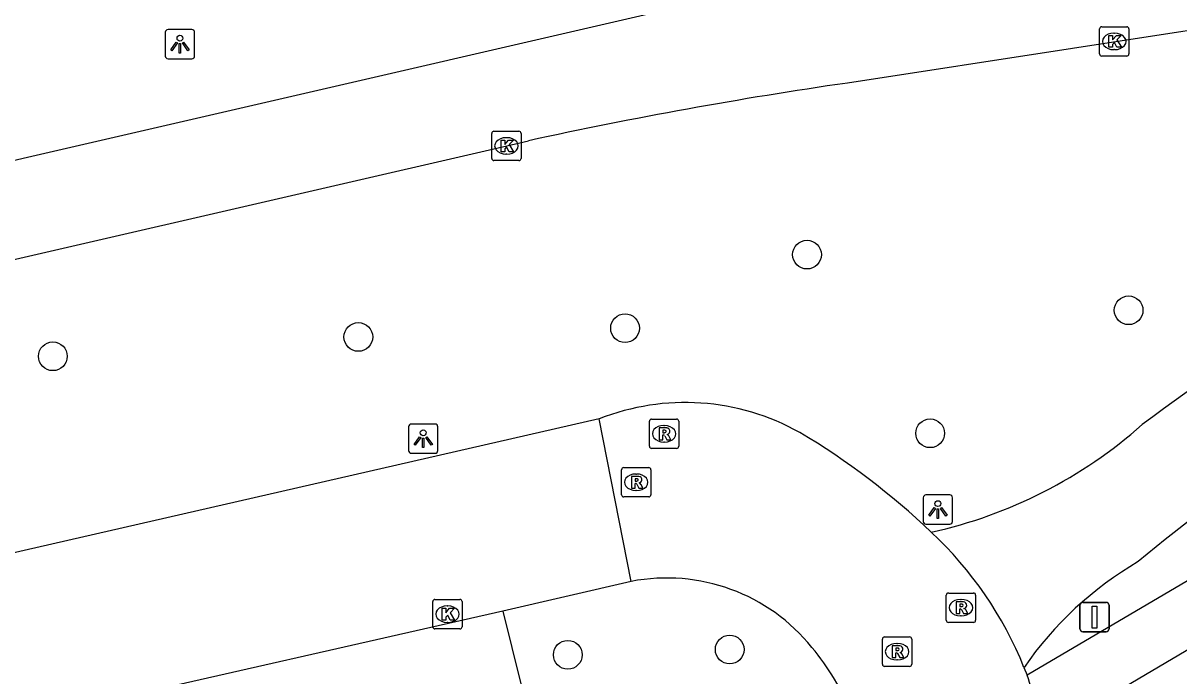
# Model space of a CAD drawing. Extents: x 156414 to 157775, y 382335 to 383765.
# Drawn here: x 157205.95 to 157245.27, y 383018.65 to 383040.87 of the extents above; entities that cross this region are included whole.
import ezdxf

# ---------------------------------------------------------------- set-up
doc = ezdxf.new("R2010")
doc.units = 0
for name, color, linetype in [('IMGEO_Boom', 7, 'Continuous'), ('IMGEO_Fietspad_gesloten', 7, 'Continuous'), ('IMGEO_Kolk', 7, 'Continuous'), ('IMGEO_Lichtpunt', 7, 'Continuous'), ('IMGEO_Parkeervlak_open', 7, 'Continuous'), ('IMGEO_Rijbaan_lokaal_gesloten', 7, 'Continuous'), ('IMGEO_Rijbaan_regionaal_gesloten', 7, 'Continuous'), ('IMGEO_Rioolput', 7, 'Continuous'), ('IMGEO_Verkeersbordpaal', 7, 'Continuous'), ('IMGEO_Voetpad_open', 7, 'Continuous')]:
    doc.layers.add(name, color=color, linetype=linetype)

msp = doc.modelspace()

# ---------------------------------------------------------------- linework, layer by layer
at = {"layer": 'IMGEO_Boom'}
for centre in [(157232.618, 383032.989), (157243.56, 383031.093), (157217.35, 383030.186), (157226.426, 383030.484), (157206.958, 383029.527), (157236.807, 383026.906), (157229.987, 383019.544), (157224.478, 383019.365)]:
    msp.add_circle(centre, 0.489, dxfattribs=at)
at = {"layer": 'IMGEO_Fietspad_gesloten'}
for centre, radius, start, end in [((157275.283, 382985.953), 51.756, 111.2063, 127.1594), ((157280.511, 382978.733), 57.096, 117.2338, 129.899), ((157233.388, 383039.172), 16.011, 282.4741, 311.6104), ((157250.063, 383011.973), 12.235, 120.3107, 145.3317)]:
    msp.add_arc(centre, radius, start, end, dxfattribs=at)
at = {"layer": 'IMGEO_Kolk'}
for p, q in [((157242.571, 383039.82), (157242.571, 383040.672)), ((157242.646, 383040.746), (157243.498, 383040.746)), ((157243.059, 383040.526), (157243.084, 383040.526)), ((157243.572, 383040.672), (157243.572, 383039.82)), ((157243.498, 383039.746), (157242.646, 383039.746)), ((157243.082, 383039.966), (157243.057, 383039.966)), ((157221.889, 383036.264), (157221.889, 383037.116)), ((157221.964, 383037.19), (157222.816, 383037.19)), ((157222.377, 383036.97), (157222.402, 383036.97)), ((157222.89, 383037.116), (157222.89, 383036.264)), ((157222.816, 383036.19), (157221.964, 383036.19)), ((157222.4, 383036.41), (157222.375, 383036.41)), ((157219.958, 383021.248), (157220.81, 383021.248)), ((157219.883, 383020.322), (157219.883, 383021.174)), ((157220.371, 383021.028), (157220.396, 383021.028)), ((157220.884, 383021.174), (157220.884, 383020.322)), ((157220.394, 383020.468), (157220.369, 383020.468)), ((157220.81, 383020.248), (157219.958, 383020.248))]:
    msp.add_line(p, q, dxfattribs=at)
for points in [[(157242.571, 383039.82), (157242.571, 383040.672)], [(157242.646, 383040.746), (157243.498, 383040.746)], [(157243.572, 383040.672), (157243.572, 383039.82)], [(157242.892, 383040.446), (157243.015, 383040.446), (157243.015, 383040.295), (157243.145, 383040.446), (157243.309, 383040.446), (157243.163, 383040.295), (157243.316, 383040.046), (157243.164, 383040.046), (157243.079, 383040.21), (157243.015, 383040.143), (157243.015, 383040.046), (157242.892, 383040.046), (157242.892, 383040.446)], [(157243.498, 383039.746), (157242.646, 383039.746)], [(157221.889, 383036.264), (157221.889, 383037.116)], [(157221.964, 383037.19), (157222.816, 383037.19)], [(157222.89, 383037.116), (157222.89, 383036.264)], [(157222.21, 383036.89), (157222.333, 383036.89), (157222.333, 383036.739), (157222.463, 383036.89), (157222.627, 383036.89), (157222.481, 383036.739), (157222.634, 383036.49), (157222.482, 383036.49), (157222.397, 383036.654), (157222.333, 383036.587), (157222.333, 383036.49), (157222.21, 383036.49), (157222.21, 383036.89)], [(157222.816, 383036.19), (157221.964, 383036.19)], [(157219.958, 383021.248), (157220.81, 383021.248)], [(157219.883, 383020.322), (157219.883, 383021.174)], [(157220.204, 383020.948), (157220.327, 383020.948), (157220.327, 383020.797), (157220.457, 383020.948), (157220.621, 383020.948), (157220.475, 383020.797), (157220.628, 383020.548), (157220.476, 383020.548), (157220.391, 383020.712), (157220.327, 383020.645), (157220.327, 383020.548), (157220.204, 383020.548), (157220.204, 383020.948)], [(157220.884, 383021.174), (157220.884, 383020.322)], [(157220.81, 383020.248), (157219.958, 383020.248)]]:
    msp.add_lwpolyline(points, dxfattribs=at)
for centre, start, end in [((157242.648, 383040.67), 91.552, 178.448), ((157242.648, 383040.67), 91.552, 178.448), ((157243.496, 383040.67), 1.552, 88.448), ((157243.496, 383040.67), 1.552, 88.448), ((157242.648, 383039.822), 181.552, 268.448), ((157242.648, 383039.822), 181.552, 268.448), ((157243.496, 383039.822), 271.552, 358.448), ((157243.496, 383039.822), 271.552, 358.448), ((157221.966, 383037.114), 91.552, 178.448), ((157221.966, 383037.114), 91.552, 178.448), ((157222.814, 383037.114), 1.552, 88.448), ((157222.814, 383037.114), 1.552, 88.448), ((157221.966, 383036.266), 181.552, 268.448), ((157221.966, 383036.266), 181.552, 268.448), ((157222.814, 383036.266), 271.552, 358.448), ((157222.814, 383036.266), 271.552, 358.448), ((157219.96, 383021.172), 91.552, 178.448), ((157219.96, 383021.172), 91.552, 178.448), ((157220.808, 383021.172), 1.552, 88.448), ((157220.808, 383021.172), 1.552, 88.448), ((157219.96, 383020.324), 181.552, 268.448), ((157219.96, 383020.324), 181.552, 268.448), ((157220.808, 383020.324), 271.552, 358.448), ((157220.808, 383020.324), 271.552, 358.448)]:
    msp.add_arc(centre, 0.0765, start, end, dxfattribs=at)
for centre, major_axis, ratio, start_param, end_param in [((157243.058, 383040.246), (-0.387, 0.002), 0.722429, 4.712389, 7.853982), ((157243.083, 383040.246), (-0.39, 0.002), 0.717154, 1.570796, 4.712389), ((157222.376, 383036.69), (-0.387, 0.002), 0.722429, 4.712389, 7.853982), ((157222.401, 383036.69), (-0.39, 0.002), 0.717154, 1.570796, 4.712389), ((157220.37, 383020.748), (-0.387, 0.002), 0.722429, 4.712389, 7.853982), ((157220.395, 383020.748), (-0.39, 0.002), 0.717154, 1.570796, 4.712389)]:
    msp.add_ellipse(centre, major_axis=major_axis, ratio=ratio, start_param=start_param, end_param=end_param, dxfattribs=at)
at = {"layer": 'IMGEO_Lichtpunt'}
for p, q in [((157210.782, 383040.557), (157210.782, 383039.75)), ((157210.782, 383040.557), (157210.782, 383039.75)), ((157211.684, 383040.652), (157210.876, 383040.652)), ((157211.684, 383040.652), (157210.876, 383040.652)), ((157211.778, 383039.75), (157211.778, 383040.557)), ((157211.778, 383039.75), (157211.778, 383040.557)), ((157210.876, 383039.656), (157211.684, 383039.656)), ((157210.876, 383039.656), (157211.684, 383039.656)), ((157219.06, 383027.126), (157219.06, 383026.319)), ((157219.06, 383027.126), (157219.06, 383026.319)), ((157219.962, 383027.221), (157219.154, 383027.221)), ((157219.962, 383027.221), (157219.154, 383027.221)), ((157220.056, 383026.319), (157220.056, 383027.126)), ((157220.056, 383026.319), (157220.056, 383027.126)), ((157219.154, 383026.225), (157219.962, 383026.225)), ((157219.154, 383026.225), (157219.962, 383026.225)), ((157237.473, 383024.808), (157236.665, 383024.808)), ((157237.473, 383024.808), (157236.665, 383024.808)), ((157236.571, 383024.713), (157236.571, 383023.906)), ((157236.571, 383024.713), (157236.571, 383023.906)), ((157237.567, 383023.906), (157237.567, 383024.713)), ((157237.567, 383023.906), (157237.567, 383024.713)), ((157236.665, 383023.812), (157237.473, 383023.812)), ((157236.665, 383023.812), (157237.473, 383023.812))]:
    msp.add_line(p, q, dxfattribs=at)
for points in [[(157211.156, 383040.221), (157211.195, 383040.193), (157211.007, 383039.931), (157210.969, 383039.958), (157211.156, 383040.221)], [(157211.258, 383040.173), (157211.305, 383040.173), (157211.305, 383039.851), (157211.258, 383039.851), (157211.258, 383040.173)], [(157211.368, 383040.193), (157211.406, 383040.22), (157211.593, 383039.958), (157211.554, 383039.93), (157211.368, 383040.193)], [(157219.434, 383026.79), (157219.473, 383026.762), (157219.285, 383026.5), (157219.247, 383026.527), (157219.434, 383026.79)], [(157219.536, 383026.742), (157219.583, 383026.742), (157219.583, 383026.42), (157219.536, 383026.42), (157219.536, 383026.742)], [(157219.646, 383026.762), (157219.684, 383026.789), (157219.871, 383026.527), (157219.832, 383026.499), (157219.646, 383026.762)], [(157236.945, 383024.377), (157236.984, 383024.349), (157236.796, 383024.087), (157236.758, 383024.114), (157236.945, 383024.377)], [(157237.157, 383024.349), (157237.195, 383024.376), (157237.382, 383024.114), (157237.343, 383024.086), (157237.157, 383024.349)], [(157237.047, 383024.329), (157237.094, 383024.329), (157237.094, 383024.007), (157237.047, 383024.007), (157237.047, 383024.329)]]:
    msp.add_lwpolyline(points, dxfattribs=at)
for centre in [(157211.281, 383040.355), (157219.559, 383026.924), (157237.07, 383024.511)]:
    msp.add_circle(centre, 0.0994, dxfattribs=at)
for centre, start, end in [((157210.876, 383040.557), 90, 180), ((157210.876, 383040.557), 90, 180), ((157211.684, 383040.557), 0, 90), ((157211.684, 383040.557), 0, 90), ((157210.876, 383039.75), 180, 270), ((157210.876, 383039.75), 180, 270), ((157211.684, 383039.75), 270, 0), ((157211.684, 383039.75), 270, 360), ((157219.154, 383027.126), 90, 180), ((157219.154, 383027.126), 90, 180), ((157219.962, 383027.126), 0, 90), ((157219.962, 383027.126), 0, 90), ((157219.154, 383026.319), 180, 270), ((157219.154, 383026.319), 180, 270), ((157219.962, 383026.319), 270, 0), ((157219.962, 383026.319), 270, 360), ((157236.665, 383024.713), 90, 180), ((157236.665, 383024.713), 90, 180), ((157237.473, 383024.713), 0, 90), ((157237.473, 383024.713), 0, 90), ((157236.665, 383023.906), 180, 270), ((157236.665, 383023.906), 180, 270), ((157237.473, 383023.906), 270, 0), ((157237.473, 383023.906), 270, 360)]:
    msp.add_arc(centre, 0.0946, start, end, dxfattribs=at)
at = {"layer": 'IMGEO_Parkeervlak_open'}
msp.add_lwpolyline([(157222.269, 383020.851), (157223.495, 383015.907)], dxfattribs=at)
at = {"layer": 'IMGEO_Rijbaan_lokaal_gesloten'}
for points in [[(157225.544, 383027.395), (157155.502, 383011.353), (157153.257, 383010.737)], [(157226.638, 383021.862), (157225.544, 383027.395)], [(157226.638, 383021.862), (157222.269, 383020.851)], [(157222.269, 383020.851), (157207.666, 383017.535)], [(157240, 383018.933), (157240.103, 383018.666)]]:
    msp.add_lwpolyline(points, dxfattribs=at)
for centre, radius, start, end in [((157228.472, 383019.993), 7.96, 60.6724, 111.5847), ((157219.372, 383005.147), 25.37, 46.4668, 59.1772), ((157228.119, 383014.18), 12.796, 21.8026, 47.0009), ((157227.849, 383015.647), 6.332, 38.7603, 101.0268), ((157226.269, 383014.175), 8.487, 22.0402, 39.8274), ((157228.092, 383014.192), 12.817, 11.0135, 20.4284)]:
    msp.add_arc(centre, radius, start, end, dxfattribs=at)
at = {"layer": 'IMGEO_Rijbaan_regionaal_gesloten'}
for points in [[(157152.473, 383023.924), (157155.187, 383024.545), (157256.65, 383047.991)], [(157233.99, 383038.831), (157249.302, 383041.202)], [(157153.243, 383020.724), (157156.55, 383021.499), (157223.14, 383036.866)]]:
    msp.add_lwpolyline(points, dxfattribs=at)
msp.add_arc((157256.764, 382882.145), 158.332, 98.26986, 102.26083, dxfattribs=at)
at = {"layer": 'IMGEO_Rioolput'}
for p, q in [((157227.255, 383026.462), (157227.255, 383027.314)), ((157227.33, 383027.388), (157228.182, 383027.388)), ((157227.743, 383027.168), (157227.768, 383027.168)), ((157228.256, 383027.314), (157228.256, 383026.462)), ((157228.182, 383026.388), (157227.33, 383026.388)), ((157227.766, 383026.608), (157227.741, 383026.608)), ((157226.304, 383024.813), (157226.304, 383025.665)), ((157226.379, 383025.739), (157227.231, 383025.739)), ((157227.305, 383025.665), (157227.305, 383024.813)), ((157226.792, 383025.519), (157226.817, 383025.519)), ((157227.231, 383024.739), (157226.379, 383024.739)), ((157226.815, 383024.959), (157226.79, 383024.959)), ((157237.354, 383020.542), (157237.354, 383021.394)), ((157237.429, 383021.468), (157238.281, 383021.468)), ((157237.842, 383021.248), (157237.867, 383021.248)), ((157238.355, 383021.394), (157238.355, 383020.542)), ((157238.281, 383020.468), (157237.429, 383020.468)), ((157237.865, 383020.688), (157237.84, 383020.688)), ((157235.182, 383019.045), (157235.182, 383019.897)), ((157235.257, 383019.971), (157236.109, 383019.971)), ((157235.67, 383019.751), (157235.695, 383019.751)), ((157236.183, 383019.897), (157236.183, 383019.045)), ((157236.109, 383018.971), (157235.257, 383018.971)), ((157235.693, 383019.191), (157235.668, 383019.191))]:
    msp.add_line(p, q, dxfattribs=at)
for points in [[(157227.255, 383026.462), (157227.255, 383027.314)], [(157227.33, 383027.388), (157228.182, 383027.388)], [(157228.256, 383027.314), (157228.256, 383026.462)], [(157227.844, 383027.086), (157227.592, 383027.088), (157227.592, 383026.688)], [(157227.592, 383026.688), (157227.716, 383026.688), (157227.716, 383026.85), (157227.727, 383026.85)], [(157227.77, 383027.007), (157227.716, 383027.007), (157227.716, 383026.926)], [(157227.716, 383026.926), (157227.768, 383026.926)], [(157227.774, 383026.821), (157227.845, 383026.688), (157227.985, 383026.688), (157227.92, 383026.814)], [(157228.182, 383026.388), (157227.33, 383026.388)], [(157226.304, 383024.813), (157226.304, 383025.665)], [(157226.379, 383025.739), (157227.231, 383025.739)], [(157227.305, 383025.665), (157227.305, 383024.813)], [(157226.893, 383025.437), (157226.641, 383025.439), (157226.641, 383025.039)], [(157226.641, 383025.039), (157226.765, 383025.039), (157226.765, 383025.201), (157226.776, 383025.201)], [(157226.819, 383025.358), (157226.765, 383025.358), (157226.765, 383025.277)], [(157226.765, 383025.277), (157226.817, 383025.277)], [(157226.823, 383025.172), (157226.894, 383025.039), (157227.034, 383025.039), (157226.969, 383025.165)], [(157227.231, 383024.739), (157226.379, 383024.739)], [(157237.354, 383020.542), (157237.354, 383021.394)], [(157237.429, 383021.468), (157238.281, 383021.468)], [(157238.355, 383021.394), (157238.355, 383020.542)], [(157237.943, 383021.166), (157237.691, 383021.168), (157237.691, 383020.768)], [(157237.691, 383020.768), (157237.815, 383020.768), (157237.815, 383020.93), (157237.826, 383020.93)], [(157237.869, 383021.087), (157237.815, 383021.087), (157237.815, 383021.006)], [(157237.815, 383021.006), (157237.867, 383021.006)], [(157237.873, 383020.901), (157237.944, 383020.768), (157238.084, 383020.768), (157238.019, 383020.894)], [(157238.281, 383020.468), (157237.429, 383020.468)], [(157235.182, 383019.045), (157235.182, 383019.897)], [(157235.257, 383019.971), (157236.109, 383019.971)], [(157235.771, 383019.669), (157235.519, 383019.671), (157235.519, 383019.271)], [(157236.183, 383019.897), (157236.183, 383019.045)], [(157235.519, 383019.271), (157235.643, 383019.271), (157235.643, 383019.433), (157235.654, 383019.433)], [(157235.697, 383019.59), (157235.643, 383019.59), (157235.643, 383019.509)], [(157235.643, 383019.509), (157235.695, 383019.509)], [(157235.701, 383019.404), (157235.772, 383019.271), (157235.912, 383019.271), (157235.847, 383019.397)], [(157236.109, 383018.971), (157235.257, 383018.971)]]:
    msp.add_lwpolyline(points, dxfattribs=at)
for centre, radius, start, end in [((157227.332, 383027.312), 0.0765, 91.552, 178.448), ((157227.332, 383027.312), 0.0765, 91.552, 178.448), ((157228.18, 383027.312), 0.0765, 1.552, 88.448), ((157228.18, 383027.312), 0.0765, 1.552, 88.448), ((157227.726, 383026.797), 0.0533, 26.0293, 88.6989), ((157227.752, 383027.115), 0.19, 274.7715, 282.9687), ((157227.776, 383026.911), 0.0964, 77.0061, 93.1865), ((157227.79, 383026.968), 0.0378, 276.6634, 79.6772), ((157227.843, 383026.976), 0.109, 350.3612, 89.416), ((157227.841, 383026.976), 0.112, 277.5842, 350.9817), ((157227.825, 383026.761), 0.108, 29.5134, 73.7905), ((157227.332, 383026.464), 0.0765, 181.552, 268.448), ((157227.332, 383026.464), 0.0765, 181.552, 268.448), ((157228.18, 383026.464), 0.0765, 271.552, 358.448), ((157228.18, 383026.464), 0.0765, 271.552, 358.448), ((157226.381, 383025.663), 0.0765, 91.552, 178.448), ((157226.381, 383025.663), 0.0765, 91.552, 178.448), ((157227.229, 383025.663), 0.0765, 1.552, 88.448), ((157227.229, 383025.663), 0.0765, 1.552, 88.448), ((157226.775, 383025.148), 0.0533, 26.0293, 88.6989), ((157226.801, 383025.466), 0.19, 274.7715, 282.9687), ((157226.825, 383025.262), 0.0964, 77.0061, 93.1865), ((157226.839, 383025.319), 0.0378, 276.6634, 79.6772), ((157226.892, 383025.327), 0.109, 350.3612, 89.416), ((157226.89, 383025.327), 0.112, 277.5842, 350.9817), ((157226.874, 383025.112), 0.108, 29.5134, 73.7905), ((157226.381, 383024.815), 0.0765, 181.552, 268.448), ((157226.381, 383024.815), 0.0765, 181.552, 268.448), ((157227.229, 383024.815), 0.0765, 271.552, 358.448), ((157227.229, 383024.815), 0.0765, 271.552, 358.448), ((157237.431, 383021.392), 0.0765, 91.552, 178.448), ((157237.431, 383021.392), 0.0765, 91.552, 178.448), ((157238.279, 383021.392), 0.0765, 1.552, 88.448), ((157238.279, 383021.392), 0.0765, 1.552, 88.448), ((157237.825, 383020.877), 0.0533, 26.0293, 88.6989), ((157237.851, 383021.195), 0.19, 274.7715, 282.9687), ((157237.875, 383020.991), 0.0964, 77.0061, 93.1865), ((157237.889, 383021.048), 0.0378, 276.6634, 79.6772), ((157237.942, 383021.056), 0.109, 350.3612, 89.416), ((157237.94, 383021.056), 0.112, 277.5842, 350.9817), ((157237.924, 383020.841), 0.108, 29.5134, 73.7905), ((157237.431, 383020.544), 0.0765, 181.552, 268.448), ((157237.431, 383020.544), 0.0765, 181.552, 268.448), ((157238.279, 383020.544), 0.0765, 271.552, 358.448), ((157238.279, 383020.544), 0.0765, 271.552, 358.448), ((157235.259, 383019.895), 0.0765, 91.552, 178.448), ((157235.259, 383019.895), 0.0765, 91.552, 178.448), ((157235.77, 383019.559), 0.109, 350.3612, 89.416), ((157236.107, 383019.895), 0.0765, 1.552, 88.448), ((157236.107, 383019.895), 0.0765, 1.552, 88.448), ((157235.653, 383019.38), 0.0533, 26.0293, 88.6989), ((157235.679, 383019.698), 0.19, 274.7715, 282.9687), ((157235.703, 383019.494), 0.0964, 77.0061, 93.1865), ((157235.717, 383019.551), 0.0378, 276.6634, 79.6772), ((157235.768, 383019.559), 0.112, 277.5842, 350.9817), ((157235.752, 383019.344), 0.108, 29.5134, 73.7905), ((157235.259, 383019.047), 0.0765, 181.552, 268.448), ((157235.259, 383019.047), 0.0765, 181.552, 268.448), ((157236.107, 383019.047), 0.0765, 271.552, 358.448), ((157236.107, 383019.047), 0.0765, 271.552, 358.448)]:
    msp.add_arc(centre, radius, start, end, dxfattribs=at)
for centre, major_axis, ratio, start_param, end_param in [((157227.742, 383026.888), (-0.387, 0.002), 0.722429, 4.712389, 7.853982), ((157227.767, 383026.888), (-0.39, 0.002), 0.717154, 1.570796, 4.712389), ((157226.791, 383025.239), (-0.387, 0.002), 0.722429, 4.712389, 7.853982), ((157226.816, 383025.239), (-0.39, 0.002), 0.717154, 1.570796, 4.712389), ((157237.841, 383020.968), (-0.387, 0.002), 0.722429, 4.712389, 7.853982), ((157237.866, 383020.968), (-0.39, 0.002), 0.717154, 1.570796, 4.712389), ((157235.669, 383019.471), (-0.387, 0.002), 0.722429, 4.712389, 7.853982), ((157235.694, 383019.471), (-0.39, 0.002), 0.717154, 1.570796, 4.712389)]:
    msp.add_ellipse(centre, major_axis=major_axis, ratio=ratio, start_param=start_param, end_param=end_param, dxfattribs=at)
at = {"layer": 'IMGEO_Verkeersbordpaal'}
for p, q in [((157241.904, 383020.249), (157241.904, 383021.049)), ((157241.904, 383021.049), (157241.904, 383020.249)), ((157242.004, 383021.149), (157242.794, 383021.149)), ((157242.794, 383021.149), (157242.004, 383021.149)), ((157242.894, 383021.049), (157242.894, 383020.249)), ((157242.894, 383020.249), (157242.894, 383021.049)), ((157242.794, 383020.149), (157242.004, 383020.149)), ((157242.004, 383020.149), (157242.794, 383020.149))]:
    msp.add_line(p, q, dxfattribs=at)
msp.add_lwpolyline([(157242.324, 383021.024), (157242.474, 383021.024), (157242.474, 383020.274), (157242.324, 383020.274), (157242.324, 383021.024)], dxfattribs=at)
for centre, start, end in [((157242.004, 383021.049), 90, 180), ((157242.004, 383021.049), 90, 180), ((157242.794, 383021.049), 0, 90), ((157242.794, 383021.049), 360, 90), ((157242.004, 383020.249), 180, 270), ((157242.004, 383020.249), 180, 270), ((157242.794, 383020.249), 270, 0), ((157242.794, 383020.249), 270, 0)]:
    msp.add_arc(centre, 0.1, start, end, dxfattribs=at)
at = {"layer": 'IMGEO_Voetpad_open'}
for points in [[(157255.063, 383027.48), (157240.103, 383018.666)], [(157258.919, 383027.047), (157256.087, 383025.743), (157240.673, 383016.641)]]:
    msp.add_lwpolyline(points, dxfattribs=at)

doc.saveas('drawing.dxf')
